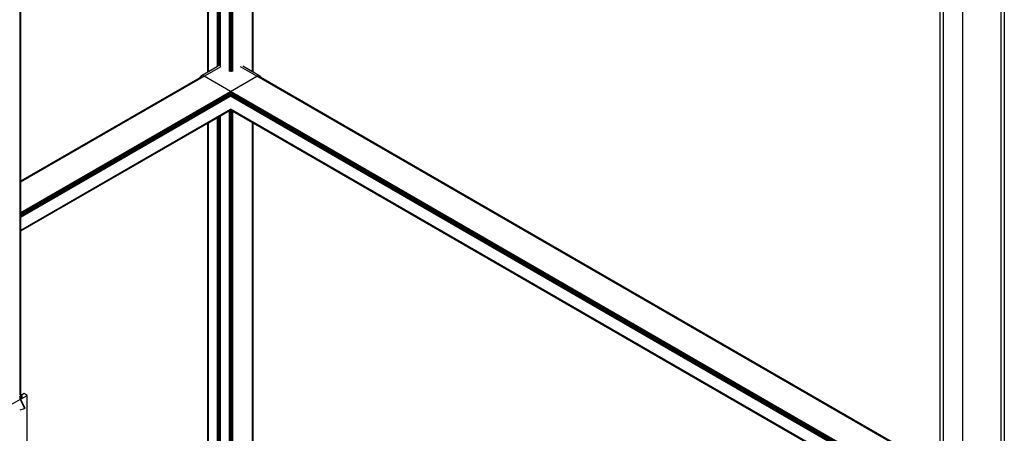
# Model space of a CAD drawing. Header units: millimetres. Extents: x 10 to 1250, y -62 to 528.
# Tile 706 of 909: x 619.12 to 621.86, y 515.1 to 516.25. Entities that reach past the tile are written whole.
import ezdxf

# ---------------------------------------------------------------- set-up
doc = ezdxf.new("R2010")
doc.units = ezdxf.units.MM
doc.header["$LTSCALE"] = 0.05

msp = doc.modelspace()

# ---------------------------------------------------------------- linework, layer by layer
at = {"color": 8}
for p, q in [((619.7119, 516.1032), (619.7119, 517.4689)), ((619.6421, 516.1021), (619.6421, 517.4287)), ((619.6426, 516.1024), (619.6426, 517.4289)), ((619.644, 516.1032), (619.644, 517.4297)), ((619.7028, 516.1358), (619.7028, 517.3972)), ((619.7031, 516.1357), (619.7031, 517.3974)), ((619.7043, 516.1352), (619.7043, 517.3981)), ((619.7049, 516.1349), (619.7049, 517.3984)), ((619.7073, 516.1357), (619.7073, 517.3998)), ((619.7076, 516.1358), (619.7076, 517.4)), ((619.7086, 516.136), (619.7086, 517.4005)), ((619.7096, 516.1357), (619.7096, 517.4011)), ((619.7098, 516.1356), (619.7098, 517.4013)), ((619.6689, 516.1176), (619.6689, 517.3776)), ((619.671, 516.1187), (619.671, 517.3788)), ((619.6711, 516.1189), (619.6711, 517.3789)), ((619.6722, 516.1195), (619.6722, 517.3795)), ((619.6734, 516.1202), (619.6734, 517.3802)), ((619.6758, 516.1216), (619.6758, 517.3817)), ((619.6761, 516.1217), (619.6761, 517.3818)), ((619.6765, 516.122), (619.6765, 517.382)), ((619.6779, 516.1228), (619.6779, 517.3829)), ((619.7665, 516.1032), (619.7665, 517.3809)), ((619.7679, 516.1024), (619.7679, 517.3801)), ((619.7683, 516.1021), (619.7683, 517.3798)), ((621.6901, 514.9269), (621.6901, 516.8691)), ((621.8596, 516.7713), (621.8596, 514.829)), ((619.1197, 515.7966), (619.1197, 516.659)), ((619.1213, 515.7975), (619.1213, 516.6604)), ((619.1218, 515.7979), (619.1218, 516.662)), ((621.6814, 514.9937), (621.6814, 516.3919)), ((621.7442, 514.9571), (621.7442, 516.3557)), ((621.851, 514.8954), (621.851, 516.294)), ((619.6765, 516.122), (619.6779, 516.1228)), ((619.6779, 516.1176), (619.6779, 516.1228)), ((619.7028, 516.1358), (619.7031, 516.1357)), ((619.7028, 516.1354), (619.7028, 516.1358)), ((619.7049, 516.1342), (619.7028, 516.1354)), ((619.7028, 516.1333), (619.7028, 516.1354)), ((619.7049, 516.1322), (619.7028, 516.1333)), ((619.7028, 516.1306), (619.7028, 516.1333)), ((619.7028, 516.1306), (619.7049, 516.1318)), ((619.7028, 516.1032), (619.7028, 516.1306)), ((619.7031, 516.1357), (619.7036, 516.1357)), ((619.7043, 516.1352), (619.7036, 516.1357)), ((619.7049, 516.1349), (619.7043, 516.1352)), ((619.7049, 516.1342), (619.7049, 516.1349)), ((619.7049, 516.1322), (619.7049, 516.1342)), ((619.7049, 516.1318), (619.7049, 516.1322)), ((619.7049, 516.1024), (619.7049, 516.1318)), ((619.7073, 516.1352), (619.7086, 516.1359)), ((619.7073, 516.1357), (619.7076, 516.1358)), ((619.7073, 516.1352), (619.7073, 516.1357)), ((619.7073, 516.1332), (619.7073, 516.1352)), ((619.7073, 516.1332), (619.7086, 516.1339)), ((619.7073, 516.1307), (619.7073, 516.1332)), ((619.7086, 516.13), (619.7073, 516.1307)), ((619.7073, 516.1021), (619.7073, 516.1307)), ((619.7076, 516.1358), (619.7086, 516.136)), ((619.7086, 516.1359), (619.7087, 516.136)), ((619.7086, 516.136), (619.7087, 516.136)), ((619.7086, 516.1359), (619.7086, 516.136)), ((619.7086, 516.1339), (619.7086, 516.1359)), ((619.7086, 516.1339), (619.7096, 516.1345)), ((619.7086, 516.13), (619.7086, 516.1339)), ((619.7086, 516.1041), (619.7086, 516.13)), ((619.7096, 516.1294), (619.7086, 516.13)), ((619.7087, 516.136), (619.7096, 516.1357)), ((619.7096, 516.1357), (619.7098, 516.1356)), ((619.7096, 516.1345), (619.7096, 516.1357)), ((619.7096, 516.1345), (619.7098, 516.1346)), ((619.7096, 516.1294), (619.7096, 516.1345)), ((619.7098, 516.1293), (619.7096, 516.1294)), ((619.7096, 516.1045), (619.7096, 516.1294)), ((619.7098, 516.1346), (619.7098, 516.1356)), ((619.7098, 516.1293), (619.7098, 516.1346)), ((619.7098, 516.1024), (619.7098, 516.1293)), ((619.6261, 516.0928), (619.6421, 516.1021)), ((619.6317, 516.0895), (619.6791, 516.1169)), ((619.6421, 516.1021), (619.6426, 516.1024)), ((619.6426, 516.1024), (619.644, 516.1032)), ((619.644, 516.1032), (619.6689, 516.1176)), ((619.6689, 516.1176), (619.671, 516.1187)), ((619.671, 516.1187), (619.6711, 516.1189)), ((619.6711, 516.1189), (619.6722, 516.1195)), ((619.6722, 516.1195), (619.6734, 516.1202)), ((619.6734, 516.1202), (619.6758, 516.1216)), ((619.6758, 516.1216), (619.6761, 516.1217)), ((619.6761, 516.1217), (619.6765, 516.122)), ((619.6761, 516.1202), (619.6761, 516.1217)), ((619.6765, 516.122), (619.6765, 516.1187)), ((619.7787, 516.0895), (619.7335, 516.1157)), ((619.7392, 516.1189), (619.7665, 516.1032)), ((619.7665, 516.1032), (619.7679, 516.1024)), ((619.7679, 516.1024), (619.7683, 516.1021)), ((619.7683, 516.1021), (619.7844, 516.0928)), ((619.1218, 515.7951), (619.6317, 516.0895)), ((619.1218, 515.7971), (619.6274, 516.089)), ((619.1218, 515.7979), (619.6209, 516.086)), ((619.6209, 516.086), (619.622, 516.0886)), ((619.6209, 516.086), (619.6237, 516.0876)), ((619.622, 516.0886), (619.6239, 516.0911)), ((619.6237, 516.0876), (619.622, 516.0886)), ((619.6239, 516.0911), (619.6261, 516.0928)), ((619.6274, 516.089), (619.6239, 516.0911)), ((619.6317, 516.0895), (619.6261, 516.0928)), ((619.7052, 516.0471), (619.6317, 516.0895)), ((619.7052, 516.0471), (619.7787, 516.0895)), ((619.7787, 516.0895), (619.7844, 516.0928)), ((621.6814, 514.991), (619.7787, 516.0895)), ((619.7831, 516.089), (619.7866, 516.0911)), ((621.6814, 514.993), (619.7831, 516.089)), ((619.7844, 516.0928), (619.7866, 516.0911)), ((619.7866, 516.0911), (619.7884, 516.0886)), ((619.7867, 516.0876), (619.7884, 516.0886)), ((619.7895, 516.086), (619.7867, 516.0876)), ((619.7884, 516.0886), (619.7895, 516.086)), ((621.6814, 514.9937), (619.7895, 516.086)), ((619.1218, 515.7103), (619.7052, 516.0471)), ((619.1218, 515.7073), (619.7052, 516.0441)), ((619.1218, 515.7037), (619.7052, 516.0406)), ((621.8373, 514.8161), (619.7052, 516.0471)), ((621.8351, 514.8144), (619.7052, 516.0441)), ((621.8333, 514.8119), (619.7052, 516.0406)), ((619.1218, 515.7002), (619.7052, 516.037)), ((619.1218, 515.6972), (619.7052, 516.034)), ((621.8321, 514.8091), (619.7052, 516.037)), ((621.8316, 514.8063), (619.7052, 516.034)), ((619.1218, 515.6613), (619.7052, 515.9981)), ((619.1218, 515.6593), (619.7052, 515.9961)), ((619.6779, 515.9796), (619.7028, 515.994)), ((619.7028, 515.994), (619.7031, 515.9942)), ((619.7028, 514.4919), (619.7028, 515.994)), ((619.7031, 515.9942), (619.7043, 515.9949)), ((619.7031, 514.4919), (619.7031, 515.9942)), ((619.7043, 515.9949), (619.7049, 515.9952)), ((619.7043, 514.4918), (619.7043, 515.9949)), ((619.7049, 515.9952), (619.7052, 515.9954)), ((619.7049, 514.4917), (619.7049, 515.9952)), ((621.8316, 514.7704), (619.7052, 515.9981)), ((621.8321, 514.7682), (619.7052, 515.9961)), ((619.7073, 515.9942), (619.7052, 515.9954)), ((619.7073, 514.491), (619.7073, 515.9942)), ((619.7076, 515.994), (619.7073, 515.9942)), ((619.7076, 514.4909), (619.7076, 515.994)), ((619.7086, 515.9935), (619.7076, 515.994)), ((619.7086, 514.4903), (619.7086, 515.9935)), ((619.7096, 515.9929), (619.7086, 515.9935)), ((619.7096, 514.4897), (619.7096, 515.9929)), ((619.7098, 515.9928), (619.7096, 515.9929)), ((619.7098, 514.4896), (619.7098, 515.9928)), ((619.7119, 515.9916), (619.7098, 515.9928)), ((619.7119, 514.4375), (619.7119, 515.9916)), ((619.7665, 515.96), (619.7119, 515.9916)), ((619.1218, 515.6586), (619.6421, 515.959)), ((619.6421, 515.959), (619.6426, 515.9592)), ((619.6421, 514.4567), (619.6421, 515.959)), ((619.6426, 515.9592), (619.644, 515.96)), ((619.6426, 514.4581), (619.6426, 515.9592)), ((619.644, 515.96), (619.6689, 515.9744)), ((619.644, 514.4593), (619.644, 515.96)), ((619.6689, 515.9744), (619.671, 515.9756)), ((619.6689, 514.4737), (619.6689, 515.9744)), ((619.671, 515.9756), (619.6711, 515.9757)), ((619.671, 514.4749), (619.671, 515.9756)), ((619.6711, 515.9757), (619.6722, 515.9763)), ((619.6711, 514.475), (619.6711, 515.9757)), ((619.6722, 515.9763), (619.6734, 515.977)), ((619.6722, 514.4756), (619.6722, 515.9763)), ((619.6734, 515.977), (619.6758, 515.9784)), ((619.6734, 514.4763), (619.6734, 515.977)), ((619.6758, 515.9784), (619.6761, 515.9786)), ((619.6758, 514.4777), (619.6758, 515.9784)), ((619.6761, 515.9786), (619.6765, 515.9788)), ((619.6761, 514.4779), (619.6761, 515.9786)), ((619.6765, 515.9788), (619.6779, 515.9796)), ((619.6765, 514.4781), (619.6765, 515.9788)), ((619.6779, 514.4789), (619.6779, 515.9796)), ((619.7665, 514.4569), (619.7665, 515.96)), ((619.7679, 515.9592), (619.7665, 515.96)), ((619.7679, 514.4557), (619.7679, 515.9592)), ((619.7683, 515.959), (619.7679, 515.9592)), ((619.7683, 514.4543), (619.7683, 515.959)), ((621.6814, 514.8544), (619.7683, 515.959)), ((619.1197, 515.7966), (619.1213, 515.7975)), ((619.1197, 515.7959), (619.1213, 515.7968)), ((619.1197, 515.7959), (619.1197, 515.7966)), ((619.1197, 515.7939), (619.1197, 515.7959)), ((619.1197, 515.7939), (619.1213, 515.7948)), ((619.1197, 515.709), (619.1197, 515.7939)), ((619.1213, 515.7975), (619.1218, 515.7979)), ((619.1213, 515.7968), (619.1213, 515.7975)), ((619.1213, 515.7968), (619.1218, 515.7971)), ((619.1213, 515.7948), (619.1213, 515.7968)), ((619.1213, 515.7948), (619.1218, 515.7951)), ((619.1213, 515.71), (619.1213, 515.7948)), ((619.1218, 515.7971), (619.1218, 515.7979)), ((619.1218, 515.7951), (619.1218, 515.7971)), ((619.1218, 515.7103), (619.1218, 515.7951)), ((619.1197, 515.709), (619.1213, 515.71)), ((619.1197, 515.706), (619.1197, 515.709)), ((619.1197, 515.706), (619.1213, 515.707)), ((619.1197, 515.7025), (619.1197, 515.706)), ((619.1197, 515.7025), (619.1213, 515.7034)), ((619.1197, 515.6989), (619.1197, 515.7025)), ((619.1197, 515.6989), (619.1213, 515.6998)), ((619.1197, 515.6959), (619.1197, 515.6989)), ((619.1197, 515.6959), (619.1213, 515.6968)), ((619.1197, 515.6601), (619.1197, 515.6959)), ((619.1213, 515.71), (619.1218, 515.7103)), ((619.1213, 515.707), (619.1213, 515.71)), ((619.1213, 515.707), (619.1218, 515.7073)), ((619.1213, 515.7034), (619.1213, 515.707)), ((619.1213, 515.7034), (619.1218, 515.7037)), ((619.1213, 515.6998), (619.1213, 515.7034)), ((619.1213, 515.6998), (619.1218, 515.7002)), ((619.1213, 515.6968), (619.1213, 515.6998)), ((619.1213, 515.6968), (619.1218, 515.6972)), ((619.1213, 515.661), (619.1213, 515.6968)), ((619.1218, 515.7073), (619.1218, 515.7103)), ((619.1218, 515.7037), (619.1218, 515.7073)), ((619.1218, 515.7002), (619.1218, 515.7037)), ((619.1218, 515.6972), (619.1218, 515.7002)), ((619.1218, 515.6613), (619.1218, 515.6972)), ((619.1197, 515.6601), (619.1213, 515.661)), ((619.1197, 515.658), (619.1197, 515.6601)), ((619.1197, 515.658), (619.1213, 515.659)), ((619.1197, 515.6573), (619.1213, 515.6582)), ((619.1197, 515.6573), (619.1197, 515.658)), ((619.1197, 515.2046), (619.1197, 515.6573)), ((619.1213, 515.661), (619.1218, 515.6613)), ((619.1213, 515.659), (619.1213, 515.661)), ((619.1213, 515.659), (619.1218, 515.6593)), ((619.1213, 515.6582), (619.1213, 515.659)), ((619.1213, 515.6582), (619.1218, 515.6586)), ((619.1213, 515.2035), (619.1213, 515.6582)), ((619.1218, 515.6593), (619.1218, 515.6613)), ((619.1218, 515.6586), (619.1218, 515.6593)), ((619.1218, 515.2032), (619.1218, 515.6586)), ((619.1176, 515.1969), (619.1191, 515.1974)), ((619.121, 515.2024), (619.118, 515.2013)), ((619.1191, 515.1974), (619.1186, 515.1978)), ((619.1191, 515.1974), (619.1197, 515.1974)), ((619.1197, 515.1977), (619.1196, 515.1978)), ((619.1213, 515.2035), (619.1197, 515.2046)), ((619.1197, 515.2033), (619.1197, 515.2046)), ((619.121, 515.2024), (619.1197, 515.2033)), ((619.1197, 515.2032), (619.1197, 515.2033)), ((619.1197, 515.1977), (619.1197, 515.1987)), ((619.1203, 515.1973), (619.1197, 515.1977)), ((619.1197, 515.1974), (619.1197, 515.1977)), ((619.1197, 515.1974), (619.1203, 515.1973)), ((619.1197, 515.1973), (619.1197, 515.1974)), ((619.1211, 515.1963), (619.1197, 515.1973)), ((619.1197, 515.1959), (619.1197, 515.1973)), ((619.1197, 515.1959), (619.1212, 515.1948)), ((619.1197, 515.1953), (619.1197, 515.1959)), ((619.1197, 515.1953), (619.1212, 515.194)), ((619.1197, 515.1924), (619.1197, 515.1953)), ((619.1199, 515.1923), (619.1197, 515.1924)), ((619.1197, 515.1922), (619.1197, 515.1924)), ((619.1199, 515.1923), (619.1197, 515.1922)), ((619.1197, 515.1922), (619.1199, 515.1923)), ((619.1197, 515.1893), (619.1197, 515.1922)), ((619.1197, 515.1922), (619.1197, 515.1922)), ((619.1209, 515.1908), (619.1199, 515.1923)), ((619.1203, 515.1973), (619.1211, 515.1963)), ((619.1209, 515.1908), (619.1208, 515.19)), ((619.1212, 515.194), (619.1209, 515.1908)), ((619.1235, 515.202), (619.121, 515.2024)), ((619.1211, 515.1963), (619.1212, 515.1948)), ((619.1213, 515.1999), (619.1212, 515.2)), ((619.1212, 515.1948), (619.1212, 515.194)), ((619.1213, 515.2031), (619.1213, 515.2035)), ((619.1218, 515.2032), (619.1213, 515.2035)), ((619.1213, 515.1999), (619.1213, 515.2001)), ((619.1213, 515.1965), (619.1213, 515.1999)), ((619.1218, 515.1995), (619.1213, 515.1999)), ((619.1248, 515.1923), (619.1213, 515.1903)), ((619.1235, 515.202), (619.1218, 515.2032)), ((619.1232, 515.2014), (619.1218, 515.2006)), ((619.1218, 515.1995), (619.1218, 515.2006)), ((619.1218, 515.197), (619.1218, 515.1995)), ((619.1233, 515.1985), (619.1218, 515.1995)), ((619.1232, 515.2014), (619.1229, 515.2016)), ((619.1237, 515.2017), (619.1232, 515.2014)), ((619.125, 515.2002), (619.1232, 515.2014)), ((619.1237, 515.2017), (619.1235, 515.202)), ((619.1306, 515.2056), (619.1237, 515.2017)), ((619.125, 515.2002), (619.1237, 515.2017)), ((619.1248, 515.1923), (619.1393, 515.2006)), ((619.1248, 515.1923), (619.1253, 515.1971)), ((619.1253, 515.1971), (619.125, 515.2002)), ((619.1393, 515.2006), (619.1306, 515.2056)), ((619.1393, 514.1423), (619.1393, 515.2006)), ((619.1196, 515.1893), (619.0876, 515.1708)), ((619.1196, 515.1893), (619.1203, 515.1883)), ((619.1197, 515.1893), (619.1196, 515.1893)), ((619.1197, 515.1893), (619.1208, 515.19)), ((619.1201, 515.1897), (619.1197, 515.1893)), ((619.1197, 515.1881), (619.1203, 515.1883)), ((619.1197, 515.1609), (619.1316, 515.1646)), ((619.1203, 515.1883), (619.1316, 515.1646)), ((619.1208, 515.19), (619.1213, 515.1903)), ((619.122, 515.1893), (619.1213, 515.1903)), ((619.1333, 515.1656), (619.122, 515.1893)), ((619.1316, 515.1646), (619.1333, 515.1656))]:
    msp.add_line(p, q, dxfattribs=at)

doc.saveas('drawing.dxf')
